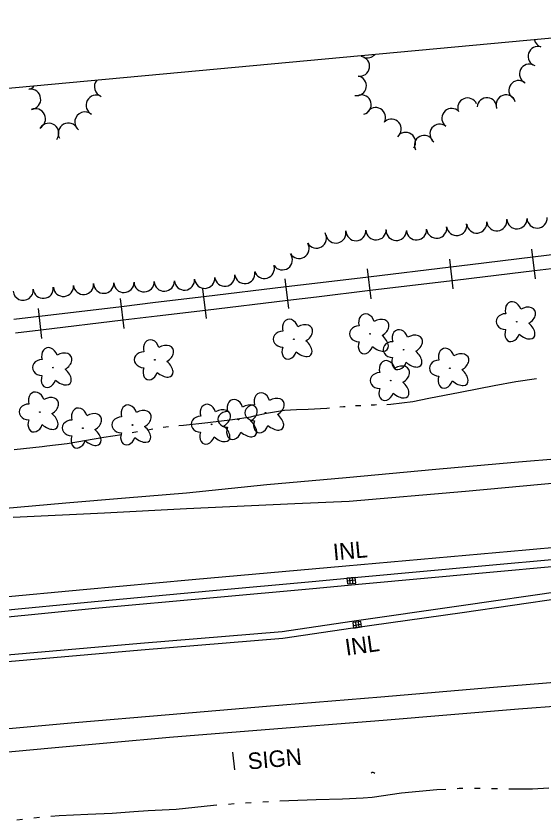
# Model space of a CAD drawing. Extents: x 589250 to 1188077, y 162953 to 363065.
# Drawn here: x 595573.1 to 595764.5, y 174956.4 to 175247.8 of the extents above; entities that cross this region are included whole.
import ezdxf

# ---------------------------------------------------------------- set-up
doc = ezdxf.new("R2010")
doc.units = 0
for name, color, linetype in [('E_DRN', 7, 'Continuous'), ('E_DRN_Text', 7, 'Continuous'), ('E_LAND_TreeLine_P', 7, 'Continuous'), ('E_LAND_Vegetation', 7, 'Continuous'), ('E_MAP_Limits', 7, 'Continuous'), ('E_RDWY', 7, 'Continuous'), ('E_RDWY_C_and_G', 7, 'Continuous'), ('E_RDWY_Gravel', 7, 'Continuous'), ('E_RR_P', 7, 'Continuous'), ('E_SGN', 7, 'Continuous'), ('E_SGN_Text', 7, 'Continuous'), ('E_WTR_FlowLine', 7, 'Continuous')]:
    doc.layers.add(name, color=color, linetype=linetype)

msp = doc.modelspace()

# ---------------------------------------------------------------- linework, layer by layer
at = {"layer": 'E_DRN'}
for p, q in [((595696.06, 175044.29), (595693.07, 175044.01)), ((595693.07, 175044.01), (595693.26, 175042.02)), ((595694.25, 175042.11), (595694.07, 175044.1)), ((595695.25, 175042.21), (595695.06, 175044.2)), ((595696.24, 175042.3), (595696.06, 175044.29)), ((595696.15, 175043.29), (595693.16, 175043.02)), ((595693.26, 175042.02), (595696.24, 175042.3)), ((595698.11, 175028.35), (595695.14, 175027.93)), ((595695.14, 175027.93), (595695.42, 175025.95)), ((595695.28, 175026.94), (595698.25, 175027.36)), ((595695.42, 175025.95), (595698.39, 175026.37)), ((595696.13, 175028.07), (595696.41, 175026.09)), ((595697.12, 175028.21), (595697.4, 175026.23)), ((595698.39, 175026.37), (595698.11, 175028.35))]:
    msp.add_line(p, q, dxfattribs=at)
msp.add_arc((595702.45, 174972.84), 0.775, 31.5228, 137.7831, dxfattribs=at)
at = {"layer": 'E_LAND_TreeLine_P'}
for centre, radius, start, end in [((595764.46, 175240.01), 3.57, 193.9739, 252.474), ((595762.31, 175233.21), 3.57, 72.474, 252.474), ((595697.71, 175229.55), 3.57, 260.4716, 80.4716), ((595700.41, 175236.15), 3.57, 250.4972, 319.0956), ((595759.2, 175226.8), 3.57, 63.8115, 243.8115), ((595605.19, 175222.17), 3.69, 140.4252, 251.1152), ((595696.53, 175222.51), 3.57, 260.4716, 80.4716), ((595755.32, 175220.84), 3.57, 53.668, 233.668), ((595576.83, 175224.82), 3.69, 283.9606, 319.6463), ((595578.35, 175217.6), 3.69, 277.1687, 97.1687), ((595602.17, 175215.45), 3.69, 62.7141, 242.7141), ((595698.28, 175215.63), 3.57, 285.3887, 105.3887), ((595750.7, 175215.63), 3.57, 18.091, 198.091), ((595736.79, 175214.52), 3.57, 22.8546, 202.8546), ((595743.79, 175214.59), 3.57, 355.1287, 175.1287), ((595580.11, 175210.52), 3.69, 295.0975, 115.0975), ((595598.07, 175209.36), 3.69, 49.9411, 229.9411), ((595703.53, 175211.03), 3.57, 330.742, 150.742), ((595731.01, 175210.73), 3.57, 53.4393, 233.4393), ((595709.18, 175206.86), 3.57, 309.9377, 129.9377), ((595584.93, 175205.23), 3.69, 324.0108, 144.0108), ((595592.05, 175205.28), 3.69, 27.9809, 207.9809), ((595726.71, 175205.04), 3.57, 52.2689, 232.2689), ((595714.35, 175202.05), 3.57, 326.1338, 146.1338), ((595721.06, 175200.94), 3.57, 27.2148, 207.2148), ((595762, 175174.61), 3.66, 182.5757, 2.5757), ((595732.82, 175171.91), 3.66, 187.9876, 7.9876), ((595740.1, 175172.77), 3.66, 186.3097, 6.3097), ((595747.38, 175173.58), 3.66, 186.3097, 6.3097), ((595754.68, 175174.28), 3.66, 182.5757, 2.5757), ((595681.99, 175167.31), 3.66, 210.8508, 30.8508), ((595689.04, 175169.16), 3.66, 192.3632, 12.3632), ((595696.29, 175170.02), 3.66, 182.141, 2.141), ((595703.61, 175170.29), 3.66, 182.141, 2.141), ((595710.94, 175170.06), 3.66, 178.085, 358.085), ((595718.26, 175170.28), 3.66, 183.8954, 3.8954), ((595725.56, 175170.89), 3.66, 187.9876, 7.9876), ((595675.7, 175163.55), 3.66, 210.8508, 30.8508), ((595669.63, 175159.44), 3.66, 214.9968, 34.9968), ((595663.09, 175156.33), 3.66, 197.1196, 17.1196), ((595656.02, 175154.46), 3.66, 187.3587, 7.3587), ((595612.2, 175151.21), 3.66, 182.0855, 2.0855), ((595619.52, 175151.47), 3.66, 181.9301, 1.9301), ((595626.85, 175151.71), 3.66, 181.9301, 1.9301), ((595634.16, 175152.12), 3.66, 184.7055, 4.7055), ((595641.47, 175152.73), 3.66, 184.7055, 4.7055), ((595648.75, 175153.52), 3.66, 187.3587, 7.3587), ((595575.67, 175148.42), 3.66, 185.4126, 5.4126), ((595582.96, 175149.12), 3.66, 185.4681, 5.4681), ((595590.26, 175149.82), 3.66, 185.4681, 5.4681), ((595597.56, 175150.52), 3.66, 185.4681, 5.4681), ((595604.87, 175150.94), 3.66, 182.0855, 2.0855)]:
    msp.add_arc(centre, radius, start, end, dxfattribs=at)
at = {"layer": 'E_LAND_Vegetation'}
for centre in [(595754.6, 175137), (595701.44, 175132.58), (595673.77, 175130.64), (595713.6, 175126.85), (595623.39, 175123.18), (595586.48, 175120.35), (595730.37, 175120.12), (595708.92, 175115.64), (595581.69, 175104.26), (595653.71, 175101.56), (595663.5, 175103.97), (595615.28, 175099.56), (595643.98, 175099.8), (595597.29, 175098.44)]:
    msp.add_circle(centre, 0.128, dxfattribs=at)
for centre, major_axis, ratio in [((595753.35, 175140.7), (1.02, -3.47), 0.782863), ((595757.53, 175138.97), (-3.65, -2.12), 0.691916), ((595700.19, 175136.28), (1.02, -3.47), 0.782863), ((595750.62, 175137.03), (3.45, -0.02), 0.832022), ((595672.52, 175134.34), (1.02, -3.47), 0.782863), ((595704.37, 175134.55), (-3.65, -2.12), 0.691916), ((595676.7, 175132.61), (-3.65, -2.12), 0.691916), ((595697.45, 175132.61), (3.45, -0.02), 0.832022), ((595712.35, 175130.55), (1.02, -3.47), 0.782863), ((595753.05, 175133.3), (1.2, 3.42), 0.716896), ((595757.26, 175134.46), (-3.57, 3.14), 0.560249), ((595669.79, 175130.67), (3.45, -0.02), 0.832022), ((595704.09, 175130.03), (-3.57, 3.14), 0.560249), ((595716.53, 175128.82), (-3.65, -2.12), 0.691916), ((595585.24, 175124.05), (1.02, -3.47), 0.782863), ((595622.14, 175126.88), (1.02, -3.47), 0.782863), ((595626.32, 175125.15), (-3.65, -2.12), 0.691916), ((595676.43, 175128.09), (-3.57, 3.14), 0.560249), ((595699.89, 175128.88), (1.2, 3.42), 0.716896), ((595709.62, 175126.88), (3.45, -0.02), 0.832022), ((595589.42, 175122.32), (-3.65, -2.12), 0.691916), ((595619.41, 175123.21), (3.45, -0.02), 0.832022), ((595672.22, 175126.94), (1.2, 3.42), 0.716896), ((595716.25, 175124.3), (-3.57, 3.14), 0.560249), ((595729.12, 175123.82), (1.02, -3.47), 0.782863), ((595733.3, 175122.09), (-3.65, -2.12), 0.691916), ((595582.5, 175120.38), (3.45, -0.02), 0.832022), ((595626.04, 175120.63), (-3.57, 3.14), 0.560249), ((595707.68, 175119.34), (1.02, -3.47), 0.782863), ((595712.05, 175123.15), (1.2, 3.42), 0.716896), ((595726.39, 175120.16), (3.45, -0.02), 0.832022), ((595589.14, 175117.8), (-3.57, 3.14), 0.560249), ((595621.84, 175119.48), (1.2, 3.42), 0.716896), ((595711.86, 175117.61), (-3.65, -2.12), 0.691916), ((595733.03, 175117.58), (-3.57, 3.14), 0.560249), ((595584.94, 175116.65), (1.2, 3.42), 0.716896), ((595704.94, 175115.67), (3.45, -0.02), 0.832022), ((595728.82, 175116.42), (1.2, 3.42), 0.716896), ((595711.58, 175113.09), (-3.57, 3.14), 0.560249), ((595580.44, 175107.96), (1.02, -3.47), 0.782863), ((595662.25, 175107.67), (1.02, -3.47), 0.782863), ((595707.38, 175111.94), (1.2, 3.42), 0.716896), ((595584.62, 175106.23), (-3.65, -2.12), 0.691916), ((595652.46, 175105.26), (1.02, -3.47), 0.782863), ((595666.43, 175105.94), (-3.65, -2.12), 0.691916), ((595577.7, 175104.29), (3.45, -0.02), 0.832022), ((595596.04, 175102.15), (1.02, -3.47), 0.782863), ((595614.04, 175103.27), (1.02, -3.47), 0.782863), ((595618.22, 175101.53), (-3.65, -2.12), 0.691916), ((595642.74, 175103.51), (1.02, -3.47), 0.782863), ((595646.92, 175101.77), (-3.65, -2.12), 0.691916), ((595656.64, 175103.53), (-3.65, -2.12), 0.691916), ((595659.52, 175104), (3.45, -0.02), 0.832022), ((595584.34, 175101.71), (-3.57, 3.14), 0.560249), ((595600.22, 175100.41), (-3.65, -2.12), 0.691916), ((595611.3, 175099.6), (3.45, -0.02), 0.832022), ((595640, 175099.84), (3.45, -0.02), 0.832022), ((595649.73, 175101.6), (3.45, -0.02), 0.832022), ((595666.15, 175101.42), (-3.57, 3.14), 0.560249), ((595580.14, 175100.56), (1.2, 3.42), 0.716896), ((595593.31, 175098.48), (3.45, -0.02), 0.832022), ((595617.94, 175097.02), (-3.57, 3.14), 0.560249), ((595646.64, 175097.26), (-3.57, 3.14), 0.560249), ((595656.37, 175099.02), (-3.57, 3.14), 0.560249), ((595661.95, 175100.27), (1.2, 3.42), 0.716896), ((595599.95, 175095.9), (-3.57, 3.14), 0.560249), ((595613.74, 175095.86), (1.2, 3.42), 0.716896), ((595642.44, 175096.11), (1.2, 3.42), 0.716896), ((595652.16, 175097.86), (1.2, 3.42), 0.716896), ((595595.74, 175094.74), (1.2, 3.42), 0.716896)]:
    msp.add_ellipse(centre, major_axis=major_axis, ratio=ratio, start_param=1.570796, end_param=4.712389, dxfattribs=at)
at = {"layer": 'E_MAP_Limits'}
msp.add_line((595854.42, 175247.77), (595526.63, 175217.54), dxfattribs=at)
at = {"layer": 'E_RDWY'}
for p, q in [((595736, 175075.61), (595772.36, 175078.89)), ((595693.92, 175071.93), (595736, 175075.61)), ((595634.9, 175069.25), (595674.17, 175071.06)), ((595674.17, 175071.06), (595693.92, 175071.93)), ((595572.06, 175066.2), (595605.11, 175067.79)), ((595605.11, 175067.79), (595634.9, 175069.25)), ((595757.91, 175054.38), (595792.71, 175057.48)), ((595692.68, 175048.52), (595757.91, 175054.38)), ((595636.89, 175043.62), (595692.68, 175048.52)), ((595597.48, 175039.96), (595636.89, 175043.62)), ((595543.99, 175034.89), (595597.48, 175039.96)), ((595746.17, 175004.53), (595777.11, 175007.02)), ((595705.39, 175001.09), (595746.17, 175004.53)), ((595663.85, 174997.63), (595705.39, 175001.09)), ((595628.6, 174994.69), (595663.85, 174997.63)), ((595594.45, 174991.7), (595628.6, 174994.69)), ((595551.34, 174987.84), (595594.45, 174991.7))]:
    msp.add_line(p, q, dxfattribs=at)
at = {"layer": 'E_RDWY_C_and_G'}
for p, q in [((595741.97, 175048.52), (595784.37, 175052.33)), ((595742.2, 175046.03), (595784.59, 175049.84)), ((595698.39, 175044.51), (595741.97, 175048.52)), ((595680.44, 175042.83), (595698.39, 175044.51)), ((595698.62, 175042.02), (595742.2, 175046.03)), ((595644.48, 175039.57), (595680.44, 175042.83)), ((595680.67, 175040.34), (595698.62, 175042.02)), ((595781.76, 175040.86), (595734.46, 175034.01)), ((595601.54, 175035.64), (595644.48, 175039.57)), ((595644.71, 175037.08), (595680.67, 175040.34)), ((595782.12, 175038.38), (595734.82, 175031.54)), ((595552.42, 175030.85), (595601.54, 175035.64)), ((595601.78, 175033.15), (595644.71, 175037.08)), ((595552.66, 175028.36), (595601.78, 175033.15)), ((595734.46, 175034.01), (595694.88, 175028.4)), ((595734.82, 175031.54), (595695.24, 175025.92)), ((595694.88, 175028.4), (595669.51, 175024.64)), ((595695.24, 175025.92), (595669.79, 175022.15)), ((595669.51, 175024.64), (595618.26, 175020.43)), ((595618.26, 175020.43), (595566.95, 175015.94)), ((595669.79, 175022.15), (595618.47, 175017.93)), ((595618.47, 175017.93), (595567.17, 175013.45))]:
    msp.add_line(p, q, dxfattribs=at)
at = {"layer": 'E_RDWY_Gravel'}
for p, q in [((595753.85, 175086.13), (595788.28, 175089.03)), ((595725.26, 175083.54), (595753.85, 175086.13)), ((595692.78, 175080.5), (595725.26, 175083.54)), ((595663.97, 175077.95), (595692.78, 175080.5)), ((595634.9, 175074.98), (595663.97, 175077.95)), ((595591.1, 175071.32), (595612.78, 175073.18)), ((595612.78, 175073.18), (595634.9, 175074.98)), ((595568.1, 175069.34), (595591.1, 175071.32)), ((595755.24, 174996.68), (595776.31, 174998.21)), ((595706.22, 174992.57), (595755.24, 174996.68)), ((595660.33, 174989.01), (595706.22, 174992.57)), ((595628.78, 174986.37), (595660.33, 174989.01)), ((595585.88, 174982.51), (595628.78, 174986.37)), ((595547.59, 174978.97), (595585.88, 174982.51))]:
    msp.add_line(p, q, dxfattribs=at)
at = {"layer": 'E_RR_P'}
for p, q in [((595761.45, 175152.48), (595760.14, 175163.3)), ((595790.32, 175163.98), (595760.5, 175160.36)), ((595760.5, 175160.35), (595737.68, 175157.58)), ((595731.61, 175148.87), (595730.32, 175159.7)), ((595737.68, 175157.58), (595730.68, 175156.75)), ((595790.92, 175159.05), (595761.1, 175155.43)), ((595701.78, 175145.3), (595700.49, 175156.13)), ((595730.67, 175156.75), (595700.85, 175153.18)), ((595761.1, 175155.43), (595738.27, 175152.65)), ((595671.96, 175141.73), (595670.66, 175152.56)), ((595700.84, 175153.18), (595681.39, 175150.86)), ((595731.26, 175151.82), (595701.43, 175148.25)), ((595738.27, 175152.65), (595731.27, 175151.82)), ((595642.13, 175138.13), (595640.83, 175148.96)), ((595671.01, 175149.61), (595641.19, 175146.01)), ((595681.39, 175150.86), (595671.01, 175149.61)), ((595612.29, 175134.54), (595611, 175145.38)), ((595641.18, 175146.01), (595623.67, 175143.9)), ((595681.98, 175145.93), (595671.61, 175144.68)), ((595701.43, 175148.25), (595681.98, 175145.93)), ((595623.67, 175143.9), (595611.36, 175142.43)), ((595671.6, 175144.68), (595641.78, 175141.08)), ((595582.46, 175130.97), (595581.17, 175141.8)), ((595611.35, 175142.42), (595581.53, 175138.85)), ((595641.78, 175141.08), (595624.26, 175138.97)), ((595581.52, 175138.85), (595572.28, 175137.74)), ((595611.94, 175137.5), (595582.12, 175133.92)), ((595624.26, 175138.97), (595611.95, 175137.5)), ((595582.11, 175133.92), (595572.87, 175132.81))]:
    msp.add_line(p, q, dxfattribs=at)
at = {"layer": 'E_SGN'}
msp.add_line((595651.55, 174981.03), (595652.26, 174974.57), dxfattribs=at)
at = {"layer": 'E_WTR_FlowLine'}
for p, q in [((595754.33, 175115.35), (595761.8, 175116.36)), ((595734.68, 175111.6), (595746.4, 175113.82)), ((595746.4, 175113.82), (595754.33, 175115.35)), ((595722.79, 175109.32), (595734.16, 175111.5)), ((595734.16, 175111.5), (595734.68, 175111.6)), ((595708.92, 175107.07), (595716.99, 175108.03)), ((595716.99, 175108.03), (595722.79, 175109.32)), ((595663.86, 175103.81), (595670.47, 175104.91)), ((595670.47, 175104.91), (595674.8, 175105.19)), ((595674.8, 175105.19), (595679, 175105.3)), ((595679, 175105.3), (595685.76, 175105.63)), ((595685.76, 175105.63), (595686.73, 175105.73)), ((595690.5, 175106.14), (595691.77, 175106.28)), ((595691.77, 175106.28), (595692.39, 175106.32)), ((595696.18, 175106.58), (595697.25, 175106.65)), ((595697.25, 175106.65), (595698.08, 175106.69)), ((595701.87, 175106.87), (595703, 175106.93)), ((595703, 175106.93), (595703.77, 175106.95)), ((595707.57, 175107.04), (595708.92, 175107.07)), ((595651.61, 175101.52), (595658.16, 175102.55)), ((595658.16, 175102.55), (595659.41, 175102.83)), ((595659.41, 175102.83), (595663.86, 175103.81)), ((595626.43, 175098.81), (595628.32, 175099)), ((595632.1, 175099.36), (595633.85, 175099.53)), ((595633.85, 175099.53), (595642.56, 175100.5)), ((595642.56, 175100.5), (595651.61, 175101.52)), ((595604.88, 175095.17), (595611.48, 175096.17)), ((595615.22, 175096.81), (595617.09, 175097.15)), ((595620.82, 175097.85), (595622.69, 175098.19)), ((595591.62, 175092.86), (595604.88, 175095.17)), ((595572.37, 175090.72), (595582.5, 175091.78)), ((595582.5, 175091.78), (595584.27, 175091.99)), ((595584.27, 175091.99), (595591.62, 175092.86)), ((595733.02, 174967.87), (595733.69, 174967.9)), ((595733.69, 174967.9), (595735.1, 174967.91)), ((595739.26, 174967.92), (595741.34, 174967.92)), ((595745.5, 174967.87), (595747.58, 174967.82)), ((595751.74, 174967.72), (595760.36, 174967.7)), ((595760.36, 174967.7), (595766.22, 174968.01)), ((595702.14, 174964.68), (595712.87, 174966.31)), ((595712.87, 174966.31), (595725.59, 174967.45)), ((595725.59, 174967.45), (595728.87, 174967.63)), ((595644.64, 174961.79), (595645.91, 174961.88)), ((595650.06, 174962.18), (595652.13, 174962.33)), ((595656.28, 174962.62), (595658.36, 174962.76)), ((595662.51, 174963.05), (595664.59, 174963.14)), ((595668.75, 174963.33), (595671.94, 174963.47)), ((595671.94, 174963.47), (595681.91, 174963.78)), ((595681.91, 174963.78), (595691.45, 174964.04)), ((595691.45, 174964.04), (595698.89, 174964.49)), ((595698.89, 174964.49), (595702.14, 174964.68)), ((595599.15, 174958.55), (595607.97, 174958.94)), ((595607.97, 174958.94), (595615.85, 174959.46)), ((595615.85, 174959.46), (595621.01, 174959.8)), ((595621.01, 174959.8), (595631.09, 174960.37)), ((595631.09, 174960.37), (595644.64, 174961.79)), ((595573.32, 174956.43), (595575.38, 174956.72)), ((595579.51, 174957.2), (595581.59, 174957.38)), ((595585.73, 174957.74), (595588.66, 174958)), ((595588.66, 174958), (595599.15, 174958.55))]:
    msp.add_line(p, q, dxfattribs=at)

# ---------------------------------------------------------------- texts
at = {"layer": 'E_DRN_Text'}
for rotation, p in [(5.3359, (595688.29, 175050.49)), (8.0788, (595692.82, 175015.95))]:
    msp.add_text('INL', height=6, rotation=rotation, dxfattribs=at).set_placement(p)
at = {"layer": 'E_SGN_Text'}
msp.add_text('SIGN', height=6, rotation=5.1977, dxfattribs=at).set_placement((595657.36, 174974.67))

doc.saveas('drawing.dxf')
